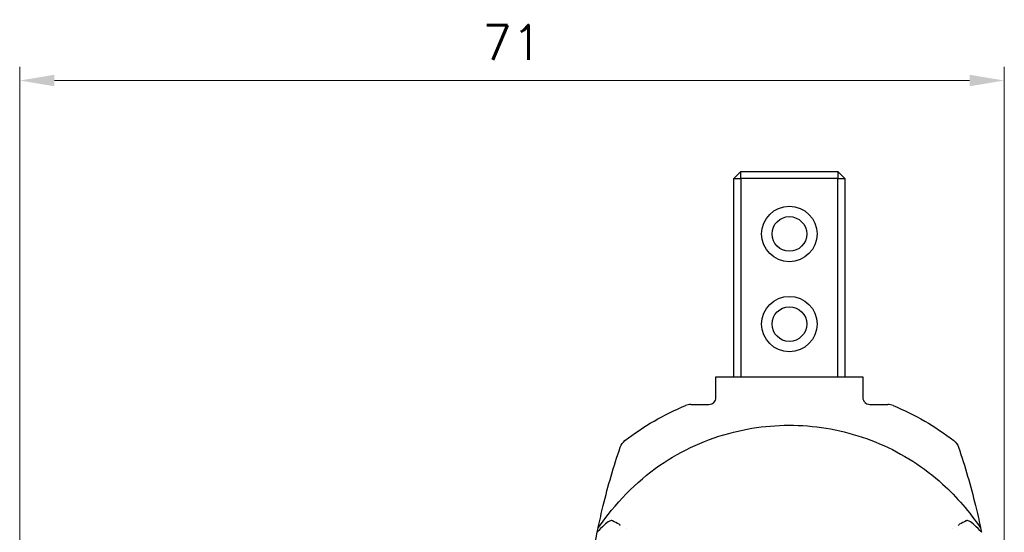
# Model space of a CAD drawing. Header units: millimetres. Extents: x 399 to 6076, y -1991 to 1602.
# Tile 293 of 324: x 5400 to 5471, y 100 to 137. Entities that reach past the tile are written whole.
import ezdxf

# ---------------------------------------------------------------- set-up
doc = ezdxf.new("R2010")
doc.units = ezdxf.units.MM
doc.layers.add('AM_5', color=3, linetype='Continuous', lineweight=25)
doc.layers.add('可見 (ISO)', color=7, linetype='Continuous', lineweight=25)
doc.styles.add('尺寸標註', font='romans.shx', dxfattribs={"bigfont": 'CHINESET.SHX'})
doc.dimstyles.new('CNS1$0', dxfattribs={"dimtxt": 2.5, "dimasz": 2.5, "dimexe": 1, "dimexo": 1, "dimgap": 1.5, "dimtad": 1, "dimtoh": 1, "dimdec": 1, "dimdsep": 46, "dimtxsty": '尺寸標註', "dimcen": 0, "dimclrd": 2, "dimclre": 2, "dimclrt": 1, "dimadec": 0, "dimazin": 2, "dimtp": 0.1, "dimtm": 0.1, "dimtfac": 0.71, "dimtdec": 1, "dimtmove": 0, "dimatfit": 0, "dimfxl": 0, "dimlwd": 13, "dimlwe": 13, "dimarcsym": 0})

# ---------------------------------------------------------------- blocks, each defined once
blk = doc.blocks.new('*D467')
at = {"layer": 'AM_5', "color": 2, "lineweight": 13}
for p, q in [((5399.908, 60.722), (5399.908, 133.293)), ((5470.91, 77.672), (5470.91, 133.293)), ((5468.41, 132.293), (5402.408, 132.293))]:
    blk.add_line(p, q, dxfattribs=at)
at = {"layer": 'AM_5', "color": 2}
for points in [[(5402.408, 132.709), (5402.408, 131.876), (5399.908, 132.293)], [(5468.41, 132.709), (5468.41, 131.876), (5470.91, 132.293)]]:
    blk.add_solid(points, dxfattribs=at)
at = {"layer": 'Defpoints', "color": 0}
for p in [(5399.908, 132.293), (5470.91, 76.672), (5399.908, 59.722)]:
    blk.add_point(p, dxfattribs=at)
at = {"layer": 'AM_5', "color": 1, "insert": (5435.409, 135.043), "char_height": 2.5, "attachment_point": 5, "style": '尺寸標註'}
blk.add_mtext('71', dxfattribs=at)

msp = doc.modelspace()

# ---------------------------------------------------------------- linework, layer by layer
at = {"layer": '可見 (ISO)'}
for p, q in [((5451.41, 125.222), (5451.91, 125.722)), ((5451.91, 125.722), (5458.91, 125.722)), ((5451.91, 125.222), (5451.91, 125.722)), ((5458.91, 125.722), (5458.91, 125.222)), ((5458.91, 125.722), (5459.41, 125.222)), ((5451.41, 110.922), (5451.41, 125.222)), ((5451.41, 125.222), (5451.91, 125.222)), ((5458.91, 125.222), (5451.91, 125.222)), ((5451.91, 125.222), (5451.91, 110.922)), ((5458.91, 110.922), (5458.91, 125.222)), ((5458.91, 125.222), (5459.41, 125.222)), ((5459.41, 125.222), (5459.41, 110.922)), ((5450.11, 109.422), (5450.11, 110.922)), ((5450.11, 110.922), (5450.579, 110.922)), ((5450.579, 110.922), (5460.24, 110.922)), ((5460.24, 110.922), (5460.71, 110.922)), ((5460.71, 110.922), (5460.71, 109.422)), ((5448.305, 108.922), (5449.61, 108.922)), ((5461.21, 108.922), (5462.514, 108.922)), ((5443.14, 100.275), (5443.14, 100.275)), ((5443.654, 100.007), (5443.654, 100.007)), ((5467.165, 100.007), (5467.165, 100.007))]:
    msp.add_line(p, q, dxfattribs=at)
for centre, radius in [((5455.41, 121.222), 2), ((5455.41, 121.222), 1.25), ((5455.41, 114.722), 2), ((5455.41, 114.722), 1.25)]:
    msp.add_circle(centre, radius, dxfattribs=at)
for centre, major_axis, ratio, start_param, end_param in [((5448.425, 107.317), (-0.315, 1.585), 0.783596, 6.128641, 6.439515), ((5462.396, 107.329), (0.313, 1.574), 0.786597, 6.126256, 6.438301), ((5431.717, 103.658), (-22.703, 10.591), 0.079782, 4.222801, 4.247043), ((5479.103, 103.658), (22.703, 10.591), 0.079782, 2.036143, 2.060384)]:
    msp.add_ellipse(centre, major_axis=major_axis, ratio=ratio, start_param=start_param, end_param=end_param, dxfattribs=at)
for points, knots in [([(5449.61, 108.922), (5449.676, 108.922), (5449.743, 108.936), (5449.805, 108.962), (5449.808, 108.963), (5449.811, 108.964), (5449.814, 108.966), (5449.873, 108.992), (5449.925, 109.029), (5449.968, 109.073), (5449.971, 109.077), (5449.975, 109.081), (5449.979, 109.085), (5450.021, 109.131), (5450.052, 109.182), (5450.073, 109.235), (5450.098, 109.296), (5450.11, 109.359), (5450.11, 109.422)], [0, 0, 0, 0, 0.0002022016, 0.0002022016, 0.0002022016, 0.0002125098, 0.0002125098, 0.0002125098, 0.0004075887, 0.0004075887, 0.0004075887, 0.0004250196, 0.0004250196, 0.0004250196, 0.0006242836, 0.0006242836, 0.0006242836, 0.0008500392, 0.0008500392, 0.0008500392, 0.0008500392]), ([(5460.71, 109.422), (5460.71, 109.359), (5460.722, 109.295), (5460.746, 109.235), (5460.768, 109.181), (5460.799, 109.13), (5460.841, 109.084), (5460.844, 109.08), (5460.848, 109.077), (5460.852, 109.073), (5460.894, 109.029), (5460.947, 108.992), (5461.006, 108.965), (5461.069, 108.937), (5461.14, 108.922), (5461.21, 108.922)], [0, 0, 0, 0, 0.0002236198, 0.0002236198, 0.0002236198, 0.0004223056, 0.0004223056, 0.0004223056, 0.0004392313, 0.0004392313, 0.0004392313, 0.0006334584, 0.0006334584, 0.0006334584, 0.0008446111, 0.0008446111, 0.0008446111, 0.0008446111]), ([(5441.622, 100.021), (5442.845, 101.742), (5444.327, 103.336), (5447.672, 105.629), (5449.502, 106.452), (5453.118, 107.36), (5454.942, 107.515), (5458.499, 107.229), (5460.277, 106.79), (5463.571, 105.381), (5465.127, 104.385), (5467.498, 102.249), (5468.39, 101.157), (5469.197, 100.021)], [0, 0, 0, 0, 0.633143, 0.633143, 1.216638, 1.216638, 1.751695, 1.751695, 2.287082, 2.287082, 2.826621, 2.826621, 3.24446, 3.24446, 3.24446, 3.24446]), ([(5442.659, 100.524), (5442.647, 100.53), (5442.633, 100.535), (5442.604, 100.539), (5442.587, 100.539), (5442.529, 100.533), (5442.485, 100.518), (5442.327, 100.444), (5442.196, 100.339), (5441.889, 100.058), (5441.711, 99.87), (5441.555, 99.696)], [0, 0, 0, 0, 0.0047033, 0.0047033, 0.0100954, 0.0100954, 0.0241002, 0.0241002, 0.0656763, 0.0656763, 0.1177835, 0.1177835, 0.1177835, 0.1177835]), ([(5443.138, 100.276), (5443.143, 100.274), (5443.147, 100.271), (5443.151, 100.269), (5443.16, 100.262), (5443.169, 100.255), (5443.176, 100.246), (5443.189, 100.231), (5443.199, 100.213), (5443.207, 100.194)], [0, 0, 0, 0, 0.0000161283, 0.0000161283, 0.0000161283, 0.0000546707, 0.0000546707, 0.0000546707, 0.0001219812, 0.0001219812, 0.0001219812, 0.0001219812]), ([(5469.264, 99.696), (5469.108, 99.87), (5468.929, 100.059), (5468.624, 100.339), (5468.492, 100.444), (5468.334, 100.518), (5468.29, 100.534), (5468.232, 100.539), (5468.215, 100.539), (5468.186, 100.535), (5468.173, 100.53), (5468.16, 100.524)], [0.000001, 0.000001, 0.000001, 0.000001, 0.0714924, 0.0714924, 0.1277503, 0.1277503, 0.146606, 0.146606, 0.1538685, 0.1538685, 0.1602048, 0.1602048, 0.1602048, 0.1602048]), ([(5440.714, 93.688), (5440.789, 94.645), (5440.892, 95.6), (5441.166, 97.605), (5441.344, 98.654), (5441.555, 99.696)], [0.0304694, 0.0304694, 0.0304694, 0.0304694, 0.3193476, 0.3193476, 0.6386465, 0.6386465, 0.6386465, 0.6386465]), ([(5441.555, 99.696), (5441.57, 99.766), (5441.584, 99.835), (5441.604, 99.932), (5441.611, 99.968), (5441.62, 100.011), (5441.622, 100.021), (5441.622, 100.021)], [-0.12473279, -0.12473279, -0.12473279, -0.12473279, -0.09829052, -0.09829052, -0.07835862, -0.07835862, -0.06236786, -0.06236786, -0.06236786, -0.06236786]), ([(5469.197, 100.021), (5469.197, 100.021), (5469.197, 100.021), (5469.197, 100.021), (5469.199, 100.011), (5469.208, 99.968), (5469.216, 99.932), (5469.236, 99.834), (5469.25, 99.766), (5469.264, 99.696)], [-0.06236784, -0.06236784, -0.06236784, -0.06236784, -0.06232168, -0.06232168, -0.04628046, -0.04628046, -0.02630583, -0.02630583, -0.000001, -0.000001, -0.000001, -0.000001])]:
    msp.add_open_spline(points, degree=3, knots=knots, dxfattribs=at)
for points in [[(5443.549, 106.309), (5444.895, 107.345), (5446.352, 108.192), (5447.92, 108.845)], [(5462.899, 108.845), (5464.467, 108.192), (5465.924, 107.345), (5467.27, 106.309)], [(5441.987, 101.631), (5442.334, 103.051), (5442.742, 104.451), (5443.212, 105.838)], [(5443.212, 105.838), (5443.275, 106.024), (5443.393, 106.188), (5443.549, 106.309)], [(5443.212, 105.838), (5443.275, 106.024), (5443.393, 106.188), (5443.549, 106.309)], [(5467.27, 106.309), (5467.427, 106.188), (5467.544, 106.024), (5467.607, 105.838)], [(5467.27, 106.309), (5467.427, 106.188), (5467.544, 106.024), (5467.607, 105.838)], [(5467.607, 105.838), (5468.077, 104.451), (5468.485, 103.051), (5468.832, 101.631)], [(5441.629, 100.055), (5441.741, 100.587), (5441.861, 101.112), (5441.987, 101.631)], [(5468.832, 101.631), (5468.959, 101.112), (5469.078, 100.587), (5469.19, 100.055)], [(5467.612, 100.194), (5467.627, 100.228), (5467.648, 100.259), (5467.681, 100.276)], [(5441.622, 100.021), (5441.625, 100.033), (5441.627, 100.044), (5441.629, 100.055)], [(5441.622, 100.021), (5441.625, 100.033), (5441.627, 100.044), (5441.629, 100.055)], [(5469.19, 100.055), (5469.192, 100.044), (5469.194, 100.033), (5469.197, 100.021)], [(5469.19, 100.055), (5469.192, 100.044), (5469.194, 100.033), (5469.197, 100.021)]]:
    msp.add_open_spline(points, degree=3, dxfattribs=at)

# ---------------------------------------------------------------- dimensions: what is measured, and where the dimension line sits
at = {"layer": 'AM_5'}
dim = msp.add_linear_dim(base=(5399.908, 132.293), p1=(5470.91, 76.672), p2=(5399.908, 59.722), dimstyle='CNS1$0', override={"dimfxl": 4, "dimarcsym": 1}, dxfattribs=at)
dim.commit()
dim.dimension.update_dxf_attribs({"geometry": '*D467', "text_midpoint": (5435.409, 135.043)})

doc.saveas('drawing.dxf')
